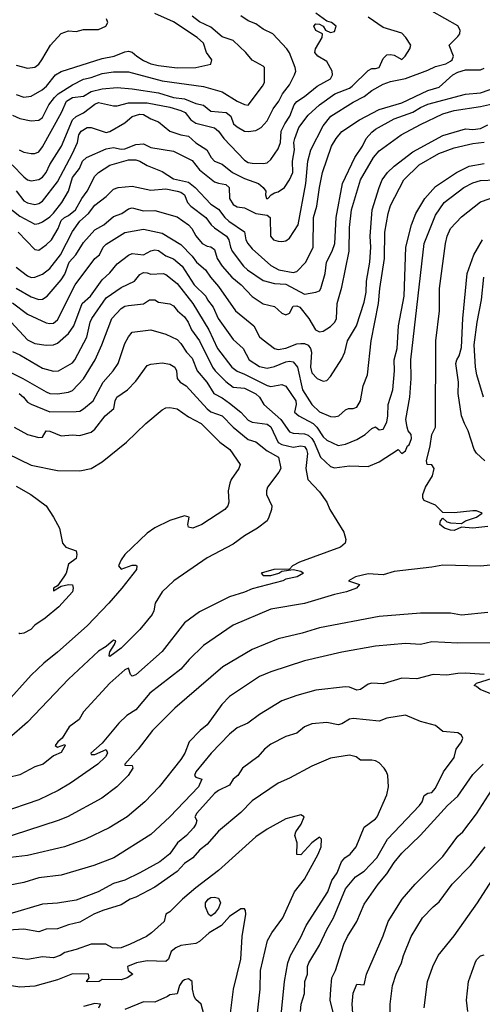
# Model space of a CAD drawing. Header units: metres. Extents: x -46681 to -43747, y -240911 to -237677.
# Tile 563 of 656: x -45960 to -45898, y -239416 to -239285. Entities that reach past the tile are written whole.
import ezdxf

# ---------------------------------------------------------------- set-up
doc = ezdxf.new("R2010")
doc.units = ezdxf.units.M
doc.layers.add('CONTOUR_INDEX', color=1, linetype='Continuous')
doc.layers.add('CONTOUR_INTER', color=3, linetype='Continuous')

msp = doc.modelspace()

# ---------------------------------------------------------------- linework, layer by layer
at = {"layer": 'CONTOUR_INDEX'}
for points, elevation in [([(-45960.22, -239302.02), (-45959.6, -239302.31), (-45958.6, -239302.5), (-45958.1, -239302.52), (-45957.6, -239302.29), (-45957.1, -239301.61), (-45954.57, -239297.02), (-45953.88, -239295.52), (-45953.1, -239295.02), (-45951.6, -239294.84), (-45950.6, -239294.22), (-45949.1, -239293.85), (-45947.1, -239293.7), (-45945.1, -239293.87), (-45941.6, -239294.4), (-45939.6, -239295.01), (-45938.1, -239295.21), (-45936.6, -239295.82), (-45935.6, -239296.04), (-45934.6, -239296.85), (-45932.55, -239297.02), (-45931.92, -239297.52), (-45931.59, -239298.52), (-45931.1, -239298.95), (-45930.1, -239299.5), (-45929.6, -239299.55), (-45928.6, -239299.42), (-45927.88, -239299.02), (-45927.1, -239298.12), (-45926.28, -239296.52), (-45925.51, -239295.52), (-45925.03, -239294.52), (-45924.1, -239293.33), (-45923.44, -239292.02), (-45923.26, -239291.52), (-45923.32, -239291.02), (-45924.1, -239289.06), (-45924.45, -239288.52), (-45926.33, -239286.52), (-45927.6, -239285.9), (-45928.6, -239285.19), (-45929.6, -239284.8), (-45930.6, -239284.11)], 115), ([(-45960.6, -239317.69), (-45959.1, -239318.84), (-45958.6, -239319.04), (-45958.1, -239319.01), (-45957.1, -239318.62), (-45956.1, -239317.84), (-45954.69, -239316.02), (-45953.1, -239312.91), (-45952.08, -239311.52), (-45950.94, -239310.52), (-45950.1, -239309.38), (-45948.6, -239308.23), (-45947.6, -239307.26), (-45946.97, -239307.02), (-45945.1, -239306.87), (-45942.6, -239307.39), (-45940.6, -239307.21), (-45939.1, -239307.52), (-45938.6, -239307.67), (-45938.1, -239308), (-45937.71, -239309.02), (-45937.29, -239309.52), (-45935.29, -239311.02), (-45934.54, -239312.02), (-45934.1, -239312.41), (-45932.51, -239313.52), (-45932.22, -239314.02), (-45931.99, -239315.02), (-45931.74, -239315.52), (-45930.25, -239317.52), (-45929.72, -239318.02), (-45927.6, -239319.43), (-45926.1, -239319.84), (-45924.6, -239319.96), (-45922.1, -239321.28), (-45920.58, -239321.02), (-45920.1, -239320.82), (-45919.93, -239320.52), (-45919.32, -239318.52), (-45919.15, -239317.02), (-45918.39, -239315.52), (-45918.03, -239314.52), (-45917.87, -239311.02), (-45917.02, -239306.52), (-45915.37, -239303.02), (-45914.34, -239301.52), (-45913.85, -239300.52), (-45913.1, -239299.64), (-45912.6, -239299.26), (-45910.1, -239297.89), (-45907.6, -239297), (-45906.6, -239296.35), (-45905.6, -239295.9), (-45900.6, -239294.58), (-45898.6, -239294.39), (-45894.1, -239292.84)], 120), ([(-45962.82, -239331.02), (-45959.7, -239332.52), (-45956.6, -239334.32), (-45956.09, -239334.52), (-45955.1, -239334.56), (-45953.6, -239334.36), (-45953.1, -239334.11), (-45951.6, -239332.59), (-45950.06, -239330.02), (-45949.15, -239328.02), (-45947.83, -239324.52), (-45946.6, -239323.17), (-45946.1, -239322.89), (-45945.6, -239322.79), (-45943.6, -239322.58), (-45942.8, -239322.02), (-45942.1, -239322.01), (-45941.6, -239322.32), (-45940.1, -239322.56), (-45939.6, -239322.81), (-45939.07, -239323.52), (-45938.1, -239324.29), (-45937.61, -239325.02), (-45937.19, -239326.02), (-45936.1, -239327.5), (-45934.39, -239331.02), (-45934.04, -239331.52), (-45932.6, -239332.91), (-45931.6, -239333.68), (-45930.1, -239333.83), (-45928.6, -239334.59), (-45928.1, -239335.01), (-45927.51, -239336.02), (-45925.26, -239338.02), (-45924.1, -239339.64), (-45923.6, -239339.81), (-45922.1, -239339.92), (-45921.6, -239340.08), (-45921.12, -239340.52), (-45920.81, -239341.02), (-45919.94, -239343.02), (-45918.6, -239344.28), (-45918.1, -239344.44), (-45916.1, -239344.2), (-45913.6, -239344.29), (-45912.1, -239343.67), (-45909.6, -239342.02), (-45909.1, -239342.53), (-45908.6, -239342.18), (-45908.32, -239341.52), (-45908.1, -239341.4), (-45907.78, -239340.52), (-45907.85, -239340.02), (-45908.23, -239339.52), (-45908.39, -239339.02), (-45908.54, -239338.02), (-45908.04, -239335.02), (-45907.85, -239332.52), (-45907.88, -239330.02), (-45906.11, -239314.52), (-45904.6, -239310.71), (-45903.43, -239309.02), (-45900.81, -239307.02), (-45899.6, -239306.4), (-45898.6, -239306.11), (-45896.6, -239306.02)], 125), ([(-45891.6, -239356.87), (-45898.6, -239357.56), (-45903.6, -239357.43), (-45905.1, -239357.73), (-45910.1, -239358.29), (-45911.6, -239358.75), (-45913.6, -239358.61), (-45915.3, -239359.02), (-45916.21, -239359.52), (-45914.74, -239360.02), (-45915.15, -239360.52), (-45916.5, -239361.02), (-45918.1, -239361.35), (-45922.1, -239362.55), (-45926.6, -239363.32), (-45931.6, -239365.46), (-45935.6, -239368.16), (-45937.49, -239370.02), (-45938.6, -239371.31), (-45942.74, -239374.52), (-45944.6, -239376.76), (-45945.81, -239377.52), (-45946.89, -239378.52), (-45949.1, -239381.18), (-45950.64, -239382.52), (-45950.6, -239382.71), (-45950.1, -239382.7), (-45948.6, -239382.06), (-45948.4, -239382.52), (-45948.69, -239383.02), (-45949.72, -239384.02), (-45953.34, -239386.52), (-45955, -239387.52), (-45957.6, -239388.75), (-45962.83, -239390.52)], 125), ([(-45925.21, -239417.52), (-45924.78, -239413.02), (-45924.32, -239410.52), (-45923.94, -239409.52), (-45922.6, -239407.07), (-45921.89, -239405.52), (-45918.97, -239401.02), (-45918.44, -239399.52), (-45917.74, -239398.52), (-45917.14, -239397.02), (-45916.72, -239396.52), (-45916, -239396.02), (-45915.17, -239395.02), (-45914.1, -239392.42), (-45912.6, -239391.31), (-45912.37, -239391.02), (-45911.1, -239388.1), (-45910.85, -239387.02), (-45910.98, -239385.52), (-45911.13, -239385.02), (-45911.46, -239384.52), (-45912.1, -239383.84), (-45912.6, -239383.57), (-45913.1, -239383.47), (-45914.6, -239383.46), (-45915.2, -239383.02), (-45916.1, -239382.81), (-45918.6, -239383.22), (-45921.1, -239384.25), (-45924.1, -239385.89), (-45925.6, -239386.52), (-45929.1, -239388.91), (-45930.6, -239390.43), (-45933.6, -239392.96), (-45935.1, -239394.66), (-45936.1, -239395.49), (-45937.02, -239396.52), (-45938.1, -239397.26), (-45939.1, -239398.32), (-45942.1, -239400.4), (-45944.6, -239401.74), (-45945.39, -239402.02), (-45946.6, -239402.78), (-45949.02, -239403.52), (-45950.21, -239404.02), (-45952.1, -239405.08), (-45953.6, -239405.43), (-45955.1, -239406), (-45956.6, -239406.03), (-45957.6, -239406.38), (-45959.6, -239406.04), (-45963.1, -239406.26)], 120), ([(-45906.12, -239416.52), (-45905.65, -239413.02), (-45904.96, -239411.02), (-45904.25, -239409.52), (-45902.1, -239406.92), (-45898.97, -239402.52), (-45897.05, -239399.52)], 125)]:
    msp.add_lwpolyline(points, dxfattribs=dict(at, elevation=elevation))
at = {"layer": 'CONTOUR_INTER'}
for points, elevation in [([(-45961.8, -239309.52), (-45960.1, -239310.86), (-45958.1, -239311.91), (-45957.6, -239311.86), (-45957.1, -239311.6), (-45956.1, -239310.96), (-45955.6, -239310.47), (-45954.52, -239309.02), (-45953.6, -239307.52), (-45953.1, -239305.71), (-45952.16, -239304.52), (-45951.76, -239303.52), (-45951.21, -239303.02), (-45948.6, -239301.87), (-45947.6, -239301.72), (-45946.6, -239301.92), (-45946.1, -239301.86), (-45944.6, -239301.31), (-45943.6, -239301.23), (-45942.6, -239301.71), (-45939.6, -239302.18), (-45937.1, -239303.43), (-45936.1, -239304.7), (-45934.1, -239306.26), (-45933.6, -239306.48), (-45932.6, -239306.65), (-45932.17, -239307.02), (-45932.09, -239308.52), (-45931.6, -239309.29), (-45931.1, -239309.61), (-45930.1, -239309.74), (-45928.6, -239310.5), (-45927.1, -239310.75), (-45926.68, -239311.02), (-45926.65, -239313.52), (-45926.23, -239314.02), (-45925.6, -239314.22), (-45925.1, -239314.23), (-45924.6, -239314.14), (-45924.1, -239313.81), (-45922.92, -239312.02), (-45921.92, -239306.52), (-45921.64, -239303.52), (-45921.23, -239302.02), (-45919.6, -239298.83), (-45918.58, -239297.52), (-45915.6, -239295.63), (-45914.1, -239294.88), (-45913.1, -239294.08), (-45911.6, -239293.24), (-45910.6, -239292.89), (-45908.6, -239292.49), (-45905.6, -239291.39), (-45904.6, -239290.91), (-45903.21, -239290.52), (-45902.6, -239290.19), (-45902.36, -239290.02), (-45902.18, -239289.52), (-45902.79, -239288.02), (-45901.6, -239286.87), (-45901.34, -239286.52), (-45901.31, -239286.02), (-45901.6, -239285.47), (-45905.1, -239283.5)], 118), ([(-45961.15, -239304.02), (-45959.6, -239305.62), (-45959.1, -239306.01), (-45958.6, -239306.13), (-45957.6, -239305.99), (-45957.1, -239305.65), (-45956.6, -239305.04), (-45956.1, -239303.98), (-45954.57, -239301.52), (-45953.1, -239297.99), (-45952.6, -239297.57), (-45951.6, -239297.08), (-45950.1, -239295.93), (-45949.6, -239295.69), (-45947.6, -239296.16), (-45947.1, -239296.15), (-45945.6, -239295.76), (-45943.1, -239295.74), (-45940.1, -239296.31), (-45938.6, -239296.76), (-45938.05, -239297.02), (-45937.28, -239298.02), (-45936.6, -239298.46), (-45934.1, -239299.08), (-45933.6, -239299.53), (-45932.87, -239300.52), (-45930.1, -239303.4), (-45929.6, -239303.68), (-45929.1, -239303.77), (-45927.6, -239303.83), (-45927.1, -239303.73), (-45926.6, -239303.31), (-45925.6, -239301.88), (-45925.32, -239301.02), (-45925.2, -239299.52), (-45924.71, -239298.52), (-45924.03, -239297.52), (-45923.48, -239296.02), (-45923.1, -239295.57), (-45922.1, -239294.91), (-45920.41, -239293.52), (-45918.6, -239292.54), (-45918.35, -239292.02), (-45918.41, -239291.52), (-45919.1, -239290.21), (-45920.33, -239289.52), (-45920.69, -239289.02), (-45920.63, -239288.52), (-45919.72, -239287.02), (-45919.7, -239286.52), (-45920.6, -239286.08), (-45920.85, -239285.52), (-45920.6, -239285.21), (-45920.1, -239285.23), (-45919.61, -239285.52), (-45919.3, -239286.02), (-45918.6, -239286.37), (-45918.1, -239286.22), (-45917.88, -239285.52), (-45918.47, -239285.02), (-45919.1, -239284.85), (-45920.6, -239283.77)], 116), ([(-45960.6, -239294.64), (-45959.6, -239294.98), (-45958.6, -239294.86), (-45957.14, -239294.02), (-45956.57, -239293.52), (-45955.35, -239292.02), (-45954.6, -239291.54), (-45949.1, -239289.8), (-45947.51, -239289.52), (-45946.1, -239288.91), (-45945.6, -239288.83), (-45945.1, -239288.96), (-45944.5, -239289.52), (-45943.6, -239290.11), (-45942.6, -239290.53), (-45941.6, -239290.74), (-45939.1, -239291.08), (-45936.6, -239291.02), (-45934.6, -239290.57), (-45934.47, -239290.02), (-45935.2, -239289.02), (-45935.6, -239287.78), (-45936.44, -239287.02), (-45939.6, -239284.94), (-45942.1, -239283.81)], 113), ([(-45961.1, -239297.39), (-45960.1, -239297.85), (-45958.6, -239298.13), (-45957.6, -239298.03), (-45957.1, -239297.68), (-45956.26, -239296.02), (-45955.47, -239295.02), (-45954.98, -239294.52), (-45953.1, -239293.33), (-45951.6, -239292.56), (-45950.6, -239292.35), (-45949.1, -239291.82), (-45947.6, -239291.62), (-45945.6, -239291.6), (-45941.1, -239292.81), (-45935.6, -239293.54), (-45933.1, -239294.28), (-45931.1, -239295.51), (-45930.1, -239295.98), (-45929.6, -239296.06), (-45927.7, -239293.52), (-45927.45, -239293.02), (-45927.44, -239291.02), (-45927.6, -239290.84), (-45929.1, -239290.06), (-45929.92, -239289.02), (-45931.6, -239287.4), (-45933.1, -239286.95), (-45934.6, -239285.65), (-45936.1, -239284.94), (-45937.1, -239284.15)], 114), ([(-45960.6, -239307.47), (-45959.6, -239308.81), (-45959.1, -239309.1), (-45958.1, -239309.29), (-45957.6, -239309.18), (-45957.1, -239308.86), (-45955.1, -239306.28), (-45953.06, -239302.52), (-45952.43, -239301.02), (-45952.22, -239300.02), (-45951.94, -239299.52), (-45951.11, -239299.02), (-45950.6, -239299.02), (-45948.6, -239299.68), (-45948.1, -239299.58), (-45946.1, -239298.39), (-45945.1, -239297.57), (-45944.1, -239297.23), (-45943.6, -239297.31), (-45942.6, -239297.89), (-45941.6, -239298.27), (-45940.1, -239299.52), (-45938.6, -239300), (-45937.6, -239300.17), (-45936.6, -239301.09), (-45935.15, -239302.02), (-45934.56, -239303.02), (-45934.1, -239303.52), (-45933.1, -239303.91), (-45931.69, -239305.02), (-45930.1, -239305.83), (-45928.25, -239306.52), (-45927.62, -239307.02), (-45927.24, -239307.52), (-45927.3, -239308.02), (-45927.19, -239308.52), (-45927.01, -239308.52), (-45926.55, -239308.02), (-45926.1, -239307.74), (-45925.6, -239307.63), (-45924.77, -239307.02), (-45924.1, -239306.02), (-45923.67, -239305.02), (-45923.68, -239303.52), (-45923.44, -239302.02), (-45923.51, -239301.02), (-45923.38, -239300.52), (-45922.86, -239299.02), (-45921.6, -239297.39), (-45920.07, -239296.02), (-45918.03, -239294.52), (-45916.1, -239293.77), (-45915.72, -239293.52), (-45913.6, -239291.44), (-45913.1, -239291.15), (-45912.6, -239291.17), (-45912.1, -239291.01), (-45911.6, -239289.81), (-45911.1, -239289.34), (-45910.6, -239289.28), (-45910.1, -239289.39), (-45909.1, -239289.96), (-45908.63, -239289.52), (-45908.01, -239288.52), (-45907.89, -239288.02), (-45908.54, -239287.02), (-45909.1, -239286.46), (-45911.6, -239285.67), (-45913.6, -239284.3)], 117), ([(-45960.6, -239290.72), (-45959.1, -239291.09), (-45958.1, -239290.98), (-45957.6, -239290.6), (-45957.18, -239290.02), (-45956.02, -239288.02), (-45954.6, -239286.49), (-45953.6, -239286.15), (-45952.6, -239286.2), (-45951.6, -239285.95), (-45949.6, -239285.95), (-45948.63, -239285.52), (-45948.38, -239285.02), (-45948.55, -239284.52)], 112), ([(-45960.35, -239313.02), (-45958.1, -239315.33), (-45957.6, -239315.39), (-45956.6, -239314.71), (-45955.89, -239314.02), (-45954.98, -239312.52), (-45954.6, -239311.44), (-45954.16, -239311.02), (-45953.6, -239310.76), (-45952.68, -239310.02), (-45951.85, -239308.52), (-45951.14, -239307.52), (-45950.12, -239305.52), (-45949.62, -239305.02), (-45948.1, -239304.06), (-45945.6, -239303.34), (-45944.6, -239303.36), (-45944.1, -239303.52), (-45943.1, -239304.12), (-45941.1, -239304.91), (-45939.6, -239305.88), (-45937.6, -239306.31), (-45936.71, -239307.02), (-45934.6, -239309.25), (-45933.6, -239309.91), (-45932.74, -239311.02), (-45932.19, -239311.52), (-45930.1, -239312.96), (-45929.92, -239314.02), (-45929.68, -239314.52), (-45929.1, -239315.22), (-45926.6, -239317.45), (-45925.52, -239318.02), (-45923.6, -239318.37), (-45923.1, -239318.23), (-45921.91, -239317.02), (-45920.93, -239315.02), (-45920.89, -239311.02), (-45920.43, -239309.52), (-45920.1, -239307.02), (-45919.67, -239305.02), (-45918.47, -239301.52), (-45917.88, -239300.52), (-45917.1, -239299.57), (-45914.74, -239298.02), (-45912.1, -239296.65), (-45909.1, -239295.76), (-45905.6, -239294.09), (-45904.1, -239293.65), (-45902.29, -239292.02), (-45901.6, -239291.65), (-45900.6, -239291.35), (-45898.6, -239291.34), (-45898.1, -239291.1)], 119), ([(-45960.6, -239320.48), (-45958.6, -239321.62), (-45957.6, -239321.98), (-45957.1, -239321.92), (-45956.45, -239321.52), (-45954.6, -239319.35), (-45954.1, -239318.62), (-45953.51, -239317.02), (-45952.63, -239316.02), (-45951.6, -239314.36), (-45950.1, -239312.71), (-45948.88, -239312.02), (-45947.6, -239310.93), (-45946.51, -239310.52), (-45945.6, -239309.88), (-45945.1, -239309.73), (-45943.6, -239310.17), (-45942.1, -239310.1), (-45939.1, -239310.97), (-45937.6, -239312.04), (-45937.13, -239312.52), (-45936.6, -239313.5), (-45935.74, -239314.52), (-45935.1, -239314.87), (-45934.6, -239314.96), (-45934.1, -239315.32), (-45933.75, -239316.52), (-45933.1, -239317.52), (-45931.78, -239319.02), (-45930.56, -239320.02), (-45929.1, -239321.6), (-45927.6, -239322.57), (-45926.1, -239322.9), (-45925.1, -239323.79), (-45924.6, -239324.02), (-45924.1, -239323.83), (-45923.6, -239322.89), (-45923.1, -239322.83), (-45922.71, -239323.02), (-45921.5, -239324.52), (-45920.64, -239326.02), (-45920.1, -239326.28), (-45919.6, -239326.23), (-45918.6, -239325.59), (-45918.06, -239325.02), (-45917.83, -239324.52), (-45917.72, -239322.52), (-45917.1, -239320.36), (-45916.14, -239315.52), (-45916.1, -239312.37), (-45915.8, -239310.02), (-45914.6, -239306.03), (-45912.86, -239303.02), (-45912.1, -239302.16), (-45909.16, -239300.02), (-45906.6, -239298.63), (-45903.6, -239297.21), (-45902.1, -239296.78), (-45898.6, -239296.25), (-45896.6, -239295.78)], 121), ([(-45961.1, -239322.43), (-45959.1, -239323.94), (-45956.6, -239325.1), (-45956.1, -239325.2), (-45955.6, -239325.14), (-45955.1, -239324.68), (-45952.73, -239320.02), (-45950.11, -239316.52), (-45949.46, -239316.02), (-45948.97, -239315.02), (-45948.6, -239314.61), (-45946.1, -239313.04), (-45943.6, -239312.62), (-45941.1, -239313.12), (-45938.6, -239314.66), (-45937.1, -239316.2), (-45936.53, -239317.02), (-45935.31, -239318.02), (-45934.64, -239319.02), (-45933.6, -239320.23), (-45931.29, -239323.52), (-45928.85, -239325.52), (-45928.1, -239326.95), (-45927.6, -239327.39), (-45926.1, -239328.52), (-45925.6, -239328.64), (-45924.6, -239328.48), (-45923.1, -239327.91), (-45922.6, -239327.84), (-45922.1, -239327.86), (-45921.6, -239328.1), (-45921.29, -239328.52), (-45921.16, -239329.02), (-45921.3, -239331.02), (-45921.1, -239331.77), (-45920.42, -239332.52), (-45919.6, -239332.87), (-45919.1, -239332.78), (-45918.6, -239332.26), (-45917.1, -239329.91), (-45916.7, -239329.02), (-45916.34, -239327.52), (-45915.16, -239325.52), (-45914.1, -239322.33), (-45913.84, -239321.02), (-45913.81, -239319.52), (-45913.36, -239317.02), (-45913.22, -239315.02), (-45913.34, -239313.52), (-45913.05, -239310.02), (-45912.14, -239307.02), (-45911.71, -239306.02), (-45911, -239305.02), (-45910.1, -239304.18), (-45907.6, -239302.26), (-45903.6, -239300.08), (-45900.6, -239299.23), (-45899.6, -239299.28), (-45898.6, -239299.15), (-45897.6, -239298.66)], 122), ([(-45961.26, -239325.02), (-45959.1, -239327.35), (-45958.1, -239327.87), (-45956.6, -239328.06), (-45955.6, -239328.03), (-45955.1, -239327.82), (-45953.62, -239326.52), (-45952.89, -239325.52), (-45951.77, -239322.52), (-45950.69, -239321.52), (-45949.1, -239319.38), (-45948.1, -239318.43), (-45947.1, -239317.22), (-45945.6, -239316.05), (-45945.1, -239315.84), (-45943.6, -239316.03), (-45942.6, -239315.48), (-45942.1, -239315.37), (-45941.6, -239315.46), (-45940.6, -239316.16), (-45939.6, -239316.55), (-45938.44, -239317.52), (-45936.81, -239320.02), (-45935.25, -239321.52), (-45935.04, -239322.02), (-45934.29, -239323.02), (-45933.63, -239324.52), (-45931.6, -239327.33), (-45930.27, -239328.52), (-45929.47, -239330.02), (-45928.1, -239330.92), (-45927.1, -239331.16), (-45926.1, -239330.95), (-45924.6, -239330.29), (-45924.1, -239330.2), (-45923.6, -239330.32), (-45923.02, -239331.02), (-45922.36, -239334.02), (-45921.1, -239335.98), (-45920.1, -239336.96), (-45918.6, -239337.6), (-45918.1, -239337.64), (-45917.52, -239337.52), (-45916.6, -239336.7), (-45916.22, -239336.52), (-45915.6, -239336.52), (-45915.1, -239336.35), (-45914.61, -239335.52), (-45914.27, -239333.52), (-45913.67, -239332.02), (-45913.17, -239327.52), (-45912.21, -239322.52), (-45912.04, -239320.52), (-45911.41, -239316.52), (-45911.37, -239313.02), (-45910.91, -239310.52), (-45910.6, -239309.42), (-45908.83, -239306.02), (-45906.76, -239304.02), (-45904.16, -239302.52), (-45902.1, -239301.74), (-45899.6, -239301.18), (-45898.1, -239300.98)], 123), ([(-45961.1, -239328.92), (-45960.1, -239329.38), (-45957.1, -239331.17), (-45955.6, -239331.55), (-45954.93, -239331.52), (-45953.1, -239330.44), (-45952.76, -239330.02), (-45951.15, -239327.02), (-45950.73, -239325.02), (-45950.5, -239324.52), (-45948.6, -239321.78), (-45946.6, -239320.4), (-45944.81, -239319.52), (-45944.1, -239318.65), (-45943.6, -239318.38), (-45943.1, -239318.41), (-45942.6, -239318.61), (-45940.98, -239318.52), (-45940.6, -239318.66), (-45939.1, -239319.84), (-45937.01, -239322.52), (-45934.87, -239326.02), (-45933.73, -239328.52), (-45931.79, -239331.02), (-45931.1, -239331.57), (-45930.1, -239331.95), (-45927.1, -239333.47), (-45926.6, -239333.61), (-45925.1, -239333.33), (-45924.6, -239333.54), (-45923.26, -239335.52), (-45923.19, -239336.02), (-45923.42, -239337.02), (-45922.86, -239337.52), (-45920.92, -239338.52), (-45920.44, -239339.02), (-45919.6, -239340.3), (-45919.1, -239340.78), (-45917.6, -239341.45), (-45916.6, -239341.29), (-45915.1, -239340.65), (-45913.98, -239340.02), (-45913.1, -239339.19), (-45912.6, -239338.99), (-45912.1, -239339.36), (-45911.6, -239339.28), (-45911.1, -239338.34), (-45910.94, -239337.52), (-45910.9, -239336.02), (-45910.31, -239334.02), (-45910.09, -239331.52), (-45910.1, -239330.02), (-45909.71, -239328.52), (-45909.52, -239325.52), (-45908.79, -239321.52), (-45908.55, -239315.02), (-45907.78, -239312.02), (-45907.24, -239310.52), (-45906.04, -239308.52), (-45904.6, -239306.92), (-45901.8, -239305.02), (-45900.1, -239304.2), (-45898.1, -239303.82)], 124), ([(-45897.6, -239352.26), (-45899.6, -239352.49), (-45901.1, -239352.38), (-45902.1, -239352.8), (-45902.6, -239352.77), (-45903.39, -239352.52), (-45904, -239352.02), (-45903.91, -239351.52), (-45903.6, -239351.18), (-45903.1, -239351.64), (-45902.6, -239351.79), (-45901.1, -239351.89), (-45900.6, -239351.51), (-45899.12, -239351.02), (-45898.37, -239350.52), (-45899.1, -239350.21), (-45899.6, -239350.18), (-45902.1, -239350.44), (-45903.6, -239350.4), (-45904.6, -239349.45), (-45906.1, -239348.8), (-45906.27, -239348.52), (-45906.27, -239348.02), (-45905.92, -239347.02), (-45905.01, -239345.52), (-45904.76, -239344.52), (-45905.1, -239344.05), (-45905.7, -239344.02), (-45905.78, -239343.52), (-45905.31, -239341.52), (-45905.1, -239339.99), (-45904.61, -239339.02), (-45904.53, -239327.52), (-45904.06, -239323.52), (-45904.04, -239320.52), (-45903.25, -239314.52), (-45903.03, -239313.52), (-45902.59, -239312.52), (-45901.1, -239310.94), (-45898.6, -239308.95), (-45894.1, -239307.38)], 126), ([(-45897.99, -239343.52), (-45899.1, -239342.51), (-45899.44, -239342.02), (-45900.21, -239339.52), (-45900.74, -239338.52), (-45901.1, -239337.52), (-45901.57, -239334.52), (-45901.51, -239333.02), (-45901.88, -239330.52), (-45901.75, -239330.02), (-45901.42, -239329.52), (-45901.1, -239328.4), (-45900.96, -239324.52), (-45900.38, -239318.52), (-45899.46, -239316.02), (-45898.32, -239314.02)], 127), ([(-45898.16, -239335.02), (-45899.08, -239332.02), (-45899.23, -239331.02), (-45899.41, -239328.02), (-45899.05, -239325.02), (-45898.47, -239322.02), (-45898.14, -239319.02)], 128), ([(-45960.2, -239334.52), (-45959.61, -239335.02), (-45959.1, -239335.67), (-45958.6, -239335.96), (-45956.1, -239336.98), (-45952.6, -239336.94), (-45952.1, -239336.87), (-45951.6, -239336.57), (-45950.31, -239335.52), (-45948.97, -239333.02), (-45947.63, -239331.52), (-45946.99, -239330.52), (-45946.1, -239327.87), (-45945.6, -239326.96), (-45945.1, -239326.35), (-45942.6, -239326.03), (-45940.6, -239326.63), (-45939.1, -239327.33), (-45938.6, -239327.87), (-45937.86, -239329.02), (-45937.1, -239329.83), (-45936.45, -239331.52), (-45935.12, -239333.02), (-45934.2, -239334.52), (-45933.1, -239335.09), (-45932.1, -239335.81), (-45930.58, -239337.02), (-45929.6, -239338.09), (-45929.1, -239338.37), (-45927.1, -239338.64), (-45926.6, -239338.96), (-45925.6, -239341.08), (-45925.1, -239341.34), (-45923.6, -239341.7), (-45922.6, -239341.51), (-45922.1, -239341.62), (-45921.81, -239342.02), (-45921.71, -239342.52), (-45921.92, -239344.52), (-45921.64, -239346.02), (-45920.1, -239347.67), (-45919.13, -239349.02), (-45918.73, -239350.02), (-45916.84, -239353.02), (-45916.56, -239354.02), (-45916.68, -239354.52), (-45917.3, -239355.02), (-45922.75, -239357.02), (-45923.71, -239357.52), (-45924.1, -239357.98), (-45926.19, -239358.02), (-45927.89, -239358.52), (-45927.6, -239358.84), (-45926.6, -239358.81), (-45925.53, -239358.52), (-45925.1, -239358.26), (-45923.6, -239358.04), (-45922.6, -239358.25), (-45922.23, -239358.52), (-45923.06, -239359.02), (-45924.6, -239359.33), (-45924.99, -239359.52), (-45929.1, -239360.59), (-45930.1, -239361.04), (-45932.1, -239361.65), (-45936.1, -239363.67), (-45938.1, -239365.16), (-45941.1, -239368.98), (-45944.6, -239372.07), (-45945.1, -239372.24), (-45945.32, -239372.02), (-45945.6, -239371.21), (-45946.1, -239371.39), (-45948.1, -239373.21), (-45951.62, -239377.02), (-45952.21, -239378.02), (-45953.54, -239379.02), (-45954.45, -239380.52), (-45955.06, -239381.02), (-45955.39, -239381.52), (-45955.1, -239381.74), (-45954.1, -239381.38), (-45954.04, -239381.52), (-45954.6, -239382.45), (-45955.6, -239382.87), (-45957.01, -239384.02), (-45958.1, -239384.37), (-45960.1, -239385.44), (-45961.6, -239385.79)], 126), ([(-45960.86, -239339.02), (-45959.1, -239340.01), (-45957.6, -239340.39), (-45957.1, -239340.35), (-45956.6, -239339.5), (-45956.1, -239339.55), (-45954.6, -239340.18), (-45953.1, -239340.07), (-45952.1, -239340.14), (-45950.6, -239339.68), (-45950.1, -239339.3), (-45948.71, -239337.52), (-45947.58, -239336.52), (-45947.38, -239335.52), (-45947.14, -239335.02), (-45945.72, -239334.02), (-45944.6, -239332.9), (-45943.1, -239330.79), (-45942.6, -239330.63), (-45941.1, -239330.46), (-45940.1, -239330.62), (-45939.41, -239331.02), (-45939.17, -239331.52), (-45939.1, -239332.54), (-45938.69, -239333.02), (-45937.88, -239333.52), (-45935.1, -239336.6), (-45934.6, -239336.98), (-45933.1, -239337.49), (-45931.61, -239339.02), (-45929.6, -239340.65), (-45928.6, -239340.96), (-45927.1, -239342.18), (-45925.55, -239343.02), (-45925.26, -239344.52), (-45925.51, -239345.02), (-45927.04, -239347.02), (-45927.18, -239347.52), (-45927.16, -239348.02), (-45926.45, -239349.52), (-45926.49, -239350.02), (-45926.85, -239351.02), (-45927.09, -239351.52), (-45928.38, -239352.52), (-45930.1, -239353.51), (-45931.6, -239354.62), (-45935.1, -239356.45), (-45939.54, -239359.52), (-45941.1, -239361.02), (-45942.06, -239362.52), (-45942.22, -239363.52), (-45942.46, -239364.02), (-45944.07, -239366.02), (-45945.6, -239367.55), (-45946.6, -239368.5), (-45948.1, -239369.63), (-45948.2, -239369.52), (-45948.11, -239369.02), (-45947.46, -239368.02), (-45947.3, -239367.52), (-45947.6, -239367.44), (-45948.6, -239368.3), (-45949.6, -239368.94), (-45953.6, -239372.66), (-45959.1, -239378.39), (-45961.53, -239380.52)], 127), ([(-45961.79, -239342.52), (-45958.6, -239344.08), (-45955.1, -239344.81), (-45952.1, -239344.87), (-45950.6, -239344.54), (-45949.1, -239343.67), (-45945.88, -239341.02), (-45943.27, -239338.52), (-45941.1, -239336.72), (-45940.6, -239336.46), (-45940.1, -239336.39), (-45939.1, -239336.57), (-45937.6, -239337.65), (-45935.88, -239338.52), (-45933.41, -239341.02), (-45932.07, -239342.02), (-45930.67, -239344.02), (-45930.86, -239344.52), (-45931.87, -239346.02), (-45932.07, -239346.52), (-45932.3, -239347.52), (-45932.18, -239349.02), (-45932.34, -239349.52), (-45932.74, -239350.02), (-45935.79, -239352.02), (-45937.02, -239352.52), (-45937.6, -239352.37), (-45937.67, -239352.02), (-45937.49, -239351.02), (-45938.1, -239350.85), (-45940.1, -239351.48), (-45942.1, -239352.47), (-45943.1, -239353.18), (-45946.1, -239356), (-45946.6, -239356.73), (-45946.92, -239357.52), (-45946.6, -239357.98), (-45945.1, -239357.44), (-45944.6, -239357.45), (-45944.5, -239357.52), (-45944.53, -239358.02), (-45946.47, -239360.52), (-45948.22, -239362.52), (-45951.12, -239365.52), (-45955.1, -239369.07), (-45956.92, -239370.52), (-45958.6, -239372.12), (-45962.12, -239376.02)], 128), ([(-45960.6, -239346.9), (-45958.65, -239348.02), (-45956.61, -239349.52), (-45955.6, -239351.02), (-45954.82, -239352.52), (-45954.42, -239354.52), (-45953.95, -239355.02), (-45952.59, -239355.52), (-45952.49, -239356.02), (-45952.6, -239356.54), (-45953.6, -239357.29), (-45953.93, -239358.52), (-45954.23, -239359.02), (-45955.1, -239360.22), (-45955.62, -239360.52), (-45955.6, -239360.87), (-45954.6, -239360.25), (-45953.6, -239360.01), (-45953.1, -239360.05), (-45952.98, -239360.52), (-45953.1, -239361.02), (-45954.92, -239363.02), (-45956.73, -239364.52), (-45958.1, -239365.46), (-45958.64, -239366.02), (-45959.6, -239366.51), (-45960.1, -239366.59), (-45960.24, -239366.52)], 129), ([(-45897.6, -239363.75), (-45901.1, -239364.12), (-45902.6, -239363.83), (-45906.6, -239363.85), (-45912.1, -239364.3), (-45920.1, -239365.81), (-45922.4, -239366.52), (-45925.6, -239367.28), (-45929.1, -239368.72), (-45932.99, -239371.02), (-45939.41, -239376.52), (-45942.39, -239379.52), (-45944.29, -239382.02), (-45946.11, -239384.02), (-45946.1, -239384.14), (-45945.1, -239384.2), (-45945.03, -239384.52), (-45945.65, -239385.52), (-45947.14, -239387.02), (-45949.15, -239388.52), (-45953.75, -239391.02), (-45955.01, -239391.52), (-45963.1, -239394.14)], 124), ([(-45896.1, -239367.8), (-45901.6, -239367.84), (-45905.1, -239367.66), (-45906.6, -239368.03), (-45908.6, -239367.9), (-45912.6, -239368.24), (-45917.1, -239369.04), (-45922.1, -239370.19), (-45926.6, -239371.66), (-45928.1, -239372.31), (-45932.1, -239374.96), (-45933.15, -239376.02), (-45935.1, -239378.76), (-45936.03, -239379.52), (-45937.52, -239381.02), (-45938.08, -239382.52), (-45938.6, -239383.37), (-45941.49, -239387.02), (-45943.43, -239389.02), (-45945.79, -239391.02), (-45948.19, -239392.52), (-45951.35, -239394.02), (-45954.14, -239395.02), (-45959.1, -239396.2), (-45962.1, -239396.54)], 123), ([(-45898.1, -239372.03), (-45900.6, -239371.86), (-45901.6, -239371.88), (-45903.1, -239372.13), (-45904.92, -239372.02), (-45907.1, -239372.62), (-45909.1, -239372.53), (-45911.6, -239373.27), (-45913.1, -239373.19), (-45913.6, -239373.31), (-45914.6, -239374.02), (-45915.1, -239374.11), (-45916.1, -239373.71), (-45916.6, -239373.69), (-45920.6, -239374.12), (-45923.1, -239374.83), (-45925.1, -239375.57), (-45928.1, -239377.38), (-45929.68, -239378.52), (-45931.1, -239379.16), (-45932.1, -239380.01), (-45934.54, -239382.52), (-45936.61, -239385.02), (-45936.78, -239385.52), (-45936.6, -239385.73), (-45935.8, -239386.02), (-45936.25, -239387.02), (-45940.1, -239391.05), (-45942.6, -239393.4), (-45947.55, -239396.52), (-45950.25, -239397.52), (-45954.6, -239398.82), (-45957.6, -239399.16), (-45959.6, -239399.78), (-45966.6, -239401.11)], 122), ([(-45896.1, -239375.04), (-45898.63, -239374.02), (-45899.1, -239373.62), (-45899.42, -239373.52), (-45899.1, -239373.17), (-45897, -239372.52)], 122), ([(-45922.62, -239417.02), (-45922.54, -239416.02), (-45922.1, -239414.59), (-45922.04, -239413.02), (-45921.7, -239412.02), (-45921.7, -239411.02), (-45921.52, -239410.52), (-45920.1, -239408.18), (-45919.1, -239406.05), (-45918.22, -239404.52), (-45916.6, -239400.64), (-45915.28, -239399.02), (-45914.1, -239398.26), (-45912.45, -239396.52), (-45911.02, -239394.02), (-45906.72, -239389.52), (-45906.36, -239389.02), (-45906.1, -239388.18), (-45905.6, -239387.88), (-45905.1, -239387.78), (-45904.6, -239387.21), (-45903.53, -239385.02), (-45902.1, -239383.09), (-45901.83, -239382.02), (-45901.12, -239381.02), (-45900.95, -239380.52), (-45901.1, -239380.13), (-45901.6, -239379.82), (-45903.6, -239379.63), (-45904.6, -239378.84), (-45906.6, -239378.31), (-45908.6, -239377.48), (-45911.1, -239377.87), (-45912.1, -239378.25), (-45915.6, -239377.92), (-45916.1, -239378), (-45917.1, -239378.62), (-45917.6, -239378.74), (-45919.1, -239378.44), (-45921.1, -239378.64), (-45922.1, -239379.02), (-45923.1, -239379.87), (-45924.6, -239380.33), (-45926.6, -239381.35), (-45927.45, -239382.02), (-45928.33, -239383.02), (-45930.39, -239384.52), (-45931.01, -239385.52), (-45931.64, -239386.02), (-45932.1, -239386.81), (-45933.6, -239387.5), (-45934.1, -239387.91), (-45936.49, -239390.52), (-45936.72, -239391.02), (-45936.49, -239391.52), (-45936.59, -239392.02), (-45936.93, -239392.52), (-45937.87, -239393.52), (-45939.05, -239394.52), (-45940.1, -239395.96), (-45941.43, -239397.02), (-45944.1, -239398.52), (-45946.1, -239399.48), (-45947.6, -239399.93), (-45949.65, -239401.02), (-45952.6, -239402.14), (-45955.1, -239402.54), (-45957.1, -239402.7), (-45961.6, -239404.04)], 121), ([(-45918.06, -239418.02), (-45918.65, -239415.52), (-45918.57, -239414.02), (-45918.42, -239412.52), (-45917.96, -239411.52), (-45916.83, -239408.02), (-45916.35, -239407.02), (-45915.1, -239405), (-45914.1, -239402.7), (-45912.27, -239400.02), (-45911.1, -239398.64), (-45910.1, -239397.11), (-45909.1, -239395.9), (-45906.6, -239393.47), (-45903.01, -239389.52), (-45901.6, -239388.28), (-45899.6, -239385.39), (-45898.24, -239384.02)], 122), ([(-45915.51, -239419.02), (-45915.74, -239416.02), (-45915.6, -239414.57), (-45915.1, -239413.35), (-45914.1, -239413.43), (-45913.83, -239412.02), (-45911.6, -239406.9), (-45910.92, -239405.02), (-45909.06, -239402.02), (-45907.33, -239400.02), (-45903.6, -239396.33), (-45901.6, -239393.63), (-45900.94, -239393.02), (-45899.1, -239390.64), (-45897.1, -239387.53)], 123), ([(-45928.7, -239420.02), (-45928.03, -239414.02), (-45927.98, -239411.52), (-45927.02, -239407.52), (-45926.45, -239406.52), (-45924.97, -239404.52), (-45923.44, -239401.02), (-45922.1, -239399.33), (-45920.25, -239396.02), (-45919.88, -239395.02), (-45919.82, -239394.02), (-45920.1, -239393.73), (-45921.11, -239394.52), (-45922.6, -239396.11), (-45923.1, -239396.04), (-45923.09, -239394.52), (-45923.38, -239393.52), (-45923.25, -239393.02), (-45922.54, -239392.02), (-45922.12, -239391.02), (-45922.6, -239390.76), (-45924.6, -239391.28), (-45927.1, -239392.67), (-45928.6, -239393.71), (-45933.6, -239398.19), (-45936.6, -239400.49), (-45938.4, -239402.02), (-45940.1, -239403.71), (-45940.63, -239404.02), (-45940.82, -239405.02), (-45942.51, -239406.52), (-45943.19, -239407.02), (-45945.36, -239408.02), (-45946.6, -239408.5), (-45947.1, -239408.54), (-45947.76, -239408.52), (-45948.65, -239408.02), (-45950.6, -239408.01), (-45952.6, -239408.75), (-45954.1, -239409.14), (-45954.72, -239409.52), (-45955.6, -239409.83), (-45957.1, -239409.72), (-45959.1, -239410.06), (-45961.1, -239409.81)], 119), ([(-45910.6, -239419.48), (-45910.64, -239416.02), (-45910.33, -239413.52), (-45909.86, -239412.02), (-45909.14, -239410.52), (-45908.88, -239409.52), (-45907.85, -239407.02), (-45906.31, -239404.52), (-45904.92, -239403.02), (-45904.1, -239402.39), (-45902.37, -239400.02), (-45899.93, -239397.52), (-45897.98, -239395.02)], 124), ([(-45934.96, -239402.02), (-45934.6, -239401.79), (-45934.1, -239401.73), (-45933.6, -239401.89), (-45933.33, -239402.52), (-45933.6, -239403.24), (-45934.1, -239403.91), (-45934.6, -239404.28), (-45934.92, -239404.02), (-45935.3, -239403.02), (-45935.3, -239402.52), (-45934.96, -239402.02)], 119), ([(-45932.1, -239418.29), (-45931.59, -239414.02), (-45930.6, -239410.02), (-45930.42, -239407.02), (-45929.92, -239404.02), (-45929.98, -239403.52), (-45930.1, -239403.31), (-45930.6, -239403.33), (-45932.1, -239404.33), (-45933.19, -239405.52), (-45934.83, -239406.52), (-45936.1, -239407.67), (-45936.6, -239407.94), (-45938.6, -239408.21), (-45939.29, -239408.52), (-45939.92, -239409.02), (-45940.25, -239410.02), (-45940.6, -239410.36), (-45943.1, -239410.23), (-45944.53, -239410.52), (-45945.74, -239411.02), (-45945.66, -239411.52), (-45945.01, -239412.02), (-45945.79, -239412.52), (-45946.6, -239412.77), (-45949.1, -239412.74), (-45949.53, -239413.02), (-45951.1, -239413.05), (-45951.21, -239413.02), (-45950.86, -239412.52), (-45950.96, -239412.02), (-45953.1, -239411.97), (-45955.1, -239412.79), (-45958.1, -239413.62), (-45960.1, -239413.78), (-45963.6, -239413.24)], 118), ([(-45900.27, -239417.02), (-45900.47, -239415.52), (-45900.17, -239413.02), (-45899.31, -239410.52), (-45899.1, -239410.12), (-45898.6, -239409.6), (-45898.1, -239409.45)], 126), ([(-45935.38, -239418.02), (-45935.9, -239416.02), (-45936.6, -239415.42), (-45936.81, -239415.02), (-45937.04, -239414.02), (-45937.1, -239413.02), (-45937.6, -239412.66), (-45938.1, -239412.77), (-45938.44, -239413.02), (-45938.77, -239413.52), (-45939.1, -239414.67), (-45940.1, -239414.8), (-45940.37, -239415.02), (-45942.1, -239415.75), (-45943.6, -239415.71), (-45946.1, -239416.73)], 117), ([(-45949.58, -239416.52), (-45949.32, -239416.02), (-45950.1, -239415.94), (-45951.6, -239416.34)], 117)]:
    msp.add_lwpolyline(points, dxfattribs=dict(at, elevation=elevation))

doc.saveas('drawing.dxf')
